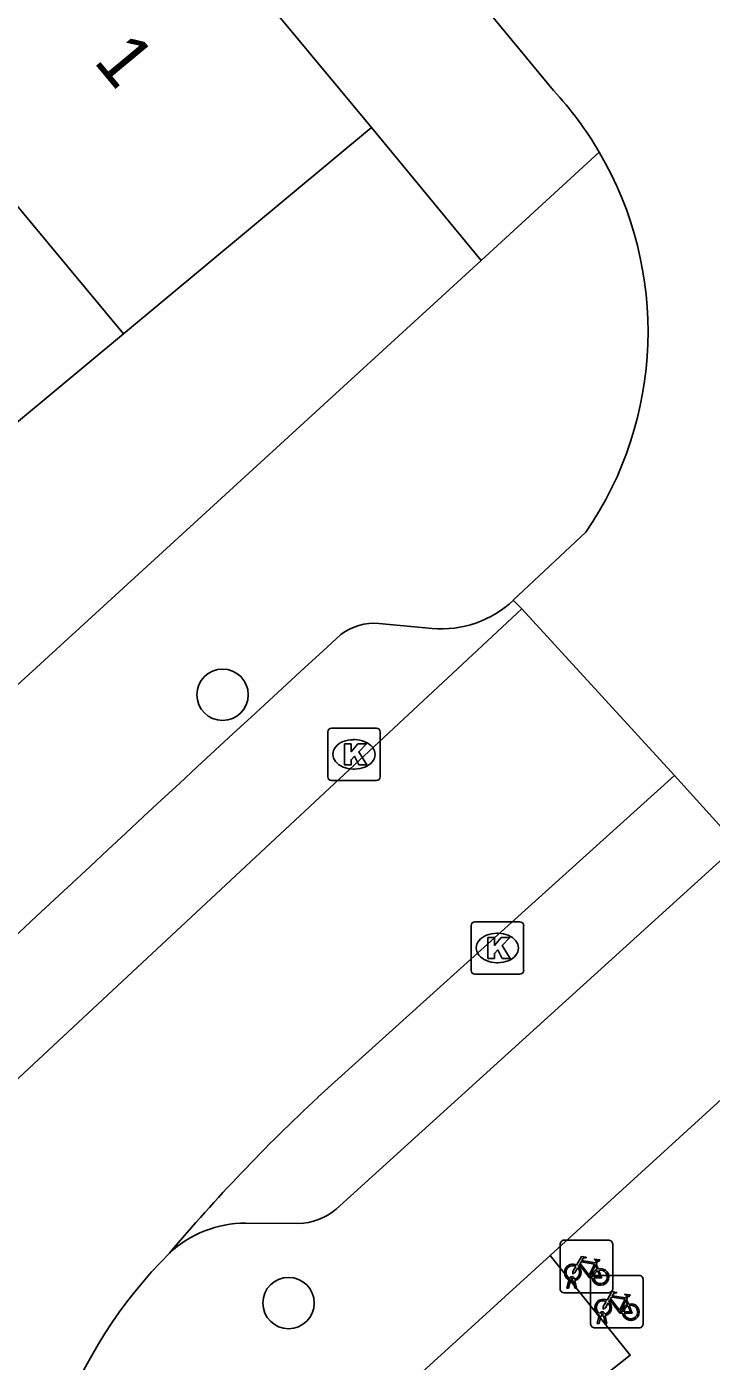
# Model space of a CAD drawing. Extents: x 159040 to 160094, y 381214 to 382518.
# Drawn here: x 159725.32 to 159738.35, y 381904.94 to 381930.35 of the extents above; entities that cross this region are included whole.
import ezdxf

# ---------------------------------------------------------------- set-up
doc = ezdxf.new("R2010")
doc.units = 0
for name, color, linetype in [('IMGEO_Boom', 7, 'Continuous'), ('IMGEO_Fietsenrek', 7, 'Continuous'), ('IMGEO_Kolk', 7, 'Continuous'), ('IMGEO_Pand', 7, 'Continuous'), ('IMGEO_Pand_nummerreeks', 7, 'Continuous'), ('IMGEO_Rijbaan_lokaal_open', 7, 'Continuous'), ('IMGEO_Voetpad_open', 7, 'Continuous')]:
    doc.layers.add(name, color=color, linetype=linetype)

msp = doc.modelspace()

# ---------------------------------------------------------------- linework, layer by layer
at = {"layer": 'IMGEO_Boom'}
for centre in [(159729.052, 381917.631), (159730.308, 381906.05)]:
    msp.add_circle(centre, 0.489, dxfattribs=at)
at = {"layer": 'IMGEO_Fietsenrek'}
for p, q in [((159735.475, 381906.321), (159735.475, 381907.162)), ((159735.475, 381907.162), (159735.475, 381906.321)), ((159735.55, 381907.246), (159736.391, 381907.246)), ((159736.391, 381907.246), (159735.55, 381907.246)), ((159736.475, 381907.171), (159736.475, 381906.33)), ((159736.475, 381906.33), (159736.475, 381907.171)), ((159736.162, 381906.795), (159736.198, 381906.7)), ((159735.602, 381906.33), (159735.641, 381906.49)), ((159735.636, 381906.33), (159735.602, 381906.33)), ((159735.671, 381906.478), (159735.636, 381906.33)), ((159735.713, 381906.502), (159735.712, 381906.506)), ((159735.754, 381906.33), (159735.72, 381906.472)), ((159735.744, 381906.513), (159735.745, 381906.506)), ((159735.752, 381906.476), (159735.787, 381906.33)), ((159735.787, 381906.33), (159735.754, 381906.33)), ((159736.053, 381905.652), (159736.053, 381906.493)), ((159736.053, 381906.493), (159736.053, 381905.652)), ((159736.128, 381906.577), (159736.969, 381906.577)), ((159736.969, 381906.577), (159736.128, 381906.577)), ((159737.053, 381906.502), (159737.053, 381905.661)), ((159737.053, 381905.661), (159737.053, 381906.502)), ((159736.4, 381906.246), (159735.559, 381906.246)), ((159735.559, 381906.246), (159736.4, 381906.246)), ((159736.74, 381906.126), (159736.776, 381906.031)), ((159736.18, 381905.661), (159736.219, 381905.821)), ((159736.291, 381905.833), (159736.29, 381905.837)), ((159736.322, 381905.844), (159736.323, 381905.837)), ((159736.978, 381905.577), (159736.137, 381905.577)), ((159736.137, 381905.577), (159736.978, 381905.577)), ((159736.214, 381905.661), (159736.18, 381905.661)), ((159736.249, 381905.809), (159736.214, 381905.661)), ((159736.332, 381905.661), (159736.298, 381905.803)), ((159736.33, 381905.807), (159736.365, 381905.661)), ((159736.365, 381905.661), (159736.332, 381905.661))]:
    msp.add_line(p, q, dxfattribs=at)
for points in [[(159735.788, 381906.772), (159735.883, 381906.936), (159735.969, 381906.922), (159735.971, 381906.913), (159735.915, 381906.902), (159735.888, 381906.857), (159736.144, 381906.816)], [(159736.131, 381906.791), (159735.874, 381906.832), (159735.857, 381906.803), (159736.024, 381906.583), (159736.131, 381906.791)], [(159736.144, 381906.816), (159736.169, 381906.865), (159736.163, 381906.869), (159736.14, 381906.873), (159736.128, 381906.88), (159736.127, 381906.883), (159736.129, 381906.888), (159736.224, 381906.873), (159736.226, 381906.863), (159736.216, 381906.85), (159736.204, 381906.844), (159736.19, 381906.85), (159736.162, 381906.795)], [(159735.809, 381906.72), (159735.757, 381906.63), (159735.717, 381906.605), (159735.718, 381906.652), (159735.773, 381906.746)], [(159736.084, 381906.528), (159736.034, 381906.528), (159735.843, 381906.779), (159735.824, 381906.747)], [(159736.179, 381906.693), (159736.149, 381906.77), (159736.04, 381906.552), (159736.083, 381906.552)], [(159736.113, 381906.552), (159736.233, 381906.551), (159736.189, 381906.665)], [(159736.209, 381906.672), (159736.264, 381906.527), (159736.114, 381906.527)], [(159736.387, 381906.051), (159736.335, 381905.961), (159736.295, 381905.936), (159736.296, 381905.983), (159736.351, 381906.077)], [(159736.366, 381906.103), (159736.461, 381906.267), (159736.547, 381906.253), (159736.549, 381906.244), (159736.493, 381906.233), (159736.466, 381906.188), (159736.722, 381906.147)], [(159736.662, 381905.859), (159736.612, 381905.859), (159736.421, 381906.11), (159736.402, 381906.078)], [(159736.709, 381906.122), (159736.452, 381906.163), (159736.435, 381906.134), (159736.602, 381905.914), (159736.709, 381906.122)], [(159736.757, 381906.024), (159736.727, 381906.101), (159736.618, 381905.883), (159736.661, 381905.883)], [(159736.722, 381906.147), (159736.747, 381906.196), (159736.741, 381906.2), (159736.718, 381906.204), (159736.706, 381906.211), (159736.705, 381906.214), (159736.707, 381906.219), (159736.802, 381906.204), (159736.804, 381906.194), (159736.794, 381906.181), (159736.782, 381906.175), (159736.768, 381906.181), (159736.74, 381906.126)], [(159736.691, 381905.883), (159736.811, 381905.882), (159736.767, 381905.996)], [(159736.787, 381906.003), (159736.842, 381905.858), (159736.692, 381905.858)]]:
    msp.add_lwpolyline(points, dxfattribs=at)
for centre, radius, start, end in [((159735.553, 381907.168), 0.0779, 92.4484, 184.2845), ((159735.553, 381907.168), 0.0779, 92.4484, 184.2845), ((159736.397, 381907.168), 0.0779, 2.4484, 94.2845), ((159736.397, 381907.168), 0.0779, 2.4484, 94.2845), ((159735.715, 381906.631), 0.159, 62.6766, 242.1369), ((159735.715, 381906.631), 0.129, 63.3192, 238.903), ((159735.715, 381906.631), 0.129, 283.6043, 43.4302), ((159735.715, 381906.631), 0.159, 283.5766, 46.6042), ((159736.242, 381906.547), 0.159, 113.3408, 178.3217), ((159736.242, 381906.547), 0.159, 187.0065, 105.7708), ((159736.242, 381906.547), 0.129, 113.923, 177.9556), ((159736.242, 381906.547), 0.129, 188.6715, 104.5883), ((159735.695, 381906.502), 0.0499, 12.8025, 158.6934), ((159735.715, 381906.631), 0.159, 253.9967, 271.7867), ((159735.695, 381906.502), 0.0174, 12.8025, 163.4502), ((159735.715, 381906.631), 0.129, 253.415, 269.0204), ((159736.131, 381906.499), 0.0779, 92.4484, 184.2845), ((159736.131, 381906.499), 0.0779, 92.4484, 184.2845), ((159736.397, 381906.324), 0.0779, 272.4484, 4.2845), ((159736.397, 381906.324), 0.0779, 272.4484, 4.2845), ((159736.975, 381906.499), 0.0779, 2.4484, 94.2845), ((159736.975, 381906.499), 0.0779, 2.4484, 94.2845), ((159735.553, 381906.324), 0.0779, 182.4484, 274.2845), ((159735.553, 381906.324), 0.0779, 182.4484, 274.2845), ((159736.293, 381905.962), 0.159, 62.6766, 242.1369), ((159736.293, 381905.962), 0.129, 63.3192, 238.903), ((159736.293, 381905.962), 0.159, 283.5766, 46.6042), ((159736.273, 381905.833), 0.0499, 12.8025, 158.6934), ((159736.273, 381905.833), 0.0174, 12.8025, 163.4502), ((159736.293, 381905.962), 0.129, 253.415, 269.0204), ((159736.293, 381905.962), 0.129, 283.6043, 43.4302), ((159736.82, 381905.878), 0.159, 113.3408, 178.3217), ((159736.82, 381905.878), 0.159, 187.0065, 105.7708), ((159736.82, 381905.878), 0.129, 113.923, 177.9556), ((159736.82, 381905.878), 0.129, 188.6715, 104.5883), ((159736.131, 381905.655), 0.0779, 182.4484, 274.2845), ((159736.131, 381905.655), 0.0779, 182.4484, 274.2845), ((159736.293, 381905.962), 0.159, 253.9967, 271.7867), ((159736.975, 381905.655), 0.0779, 272.4484, 4.2845), ((159736.975, 381905.655), 0.0779, 272.4484, 4.2845)]:
    msp.add_arc(centre, radius, start, end, dxfattribs=at)
at = {"layer": 'IMGEO_Kolk'}
for p, q in [((159731.126, 381916.997), (159731.978, 381916.997)), ((159731.051, 381916.071), (159731.051, 381916.923)), ((159731.539, 381916.777), (159731.564, 381916.777)), ((159732.052, 381916.923), (159732.052, 381916.071)), ((159731.978, 381915.997), (159731.126, 381915.997)), ((159731.562, 381916.217), (159731.537, 381916.217)), ((159733.779, 381912.384), (159733.779, 381913.236)), ((159733.854, 381913.31), (159734.706, 381913.31)), ((159734.78, 381913.236), (159734.78, 381912.384)), ((159734.267, 381913.09), (159734.292, 381913.09)), ((159734.29, 381912.53), (159734.265, 381912.53)), ((159734.706, 381912.31), (159733.854, 381912.31))]:
    msp.add_line(p, q, dxfattribs=at)
for points in [[(159731.126, 381916.997), (159731.978, 381916.997)], [(159731.051, 381916.071), (159731.051, 381916.923)], [(159732.052, 381916.923), (159732.052, 381916.071)], [(159731.372, 381916.697), (159731.495, 381916.697), (159731.495, 381916.546), (159731.625, 381916.697), (159731.789, 381916.697), (159731.643, 381916.546), (159731.796, 381916.297), (159731.644, 381916.297), (159731.559, 381916.461), (159731.495, 381916.394), (159731.495, 381916.297), (159731.372, 381916.297), (159731.372, 381916.697)], [(159731.978, 381915.997), (159731.126, 381915.997)], [(159733.779, 381912.384), (159733.779, 381913.236)], [(159733.854, 381913.31), (159734.706, 381913.31)], [(159734.78, 381913.236), (159734.78, 381912.384)], [(159734.1, 381913.01), (159734.223, 381913.01), (159734.223, 381912.859), (159734.353, 381913.01), (159734.517, 381913.01), (159734.371, 381912.859), (159734.524, 381912.61), (159734.372, 381912.61), (159734.287, 381912.774), (159734.223, 381912.707), (159734.223, 381912.61), (159734.1, 381912.61), (159734.1, 381913.01)], [(159734.706, 381912.31), (159733.854, 381912.31)]]:
    msp.add_lwpolyline(points, dxfattribs=at)
for centre, start, end in [((159731.128, 381916.921), 91.552, 178.448), ((159731.128, 381916.921), 91.552, 178.448), ((159731.976, 381916.921), 1.552, 88.448), ((159731.976, 381916.921), 1.552, 88.448), ((159731.128, 381916.073), 181.552, 268.448), ((159731.128, 381916.073), 181.552, 268.448), ((159731.976, 381916.073), 271.552, 358.448), ((159731.976, 381916.073), 271.552, 358.448), ((159733.856, 381913.234), 91.552, 178.448), ((159733.856, 381913.234), 91.552, 178.448), ((159734.704, 381913.234), 1.552, 88.448), ((159734.704, 381913.234), 1.552, 88.448), ((159733.856, 381912.386), 181.552, 268.448), ((159733.856, 381912.386), 181.552, 268.448), ((159734.704, 381912.386), 271.552, 358.448), ((159734.704, 381912.386), 271.552, 358.448)]:
    msp.add_arc(centre, 0.0765, start, end, dxfattribs=at)
for centre, major_axis, ratio, start_param, end_param in [((159731.538, 381916.497), (-0.387, 0.002), 0.722429, 4.712389, 7.853982), ((159731.563, 381916.497), (-0.39, 0.002), 0.717154, 1.570796, 4.712389), ((159734.266, 381912.81), (-0.387, 0.002), 0.722429, 4.712389, 7.853982), ((159734.291, 381912.81), (-0.39, 0.002), 0.717154, 1.570796, 4.712389)]:
    msp.add_ellipse(centre, major_axis=major_axis, ratio=ratio, start_param=start_param, end_param=end_param, dxfattribs=at)
at = {"layer": 'IMGEO_Pand'}
for points in [[(159726.52, 381934.891), (159731.888, 381928.431)], [(159721.798, 381930.967), (159727.165, 381924.507)], [(159731.888, 381928.431), (159727.165, 381924.507)], [(159727.165, 381924.507), (159722.56, 381920.68)]]:
    msp.add_lwpolyline(points, dxfattribs=at)
at = {"layer": 'IMGEO_Rijbaan_lokaal_open'}
for points in [[(159735.345, 381929.139), (159734.047, 381930.71)], [(159734.581, 381919.43), (159735.964, 381920.728)], [(159734.581, 381919.43), (159734.748, 381919.266)], [(159734.748, 381919.266), (159721.416, 381906.835), (159704.334, 381890.107)], [(159734.748, 381919.266), (159737.651, 381916.094)], [(159730.867, 381909.969), (159737.651, 381916.094)], [(159737.651, 381916.094), (159738.848, 381914.771)]]:
    msp.add_lwpolyline(points, dxfattribs=at)
for centre, radius, start, end in [((159730.469, 381924.607), 6.657, 30.2727, 42.9038), ((159730.392, 381924.546), 6.755, 325.5857, 30.393), ((159754.274, 381884.845), 34.338, 132.9738, 139.8148), ((159734.563, 381900.518), 9.197, 135.1668, 183.9559)]:
    msp.add_arc(centre, radius, start, end, dxfattribs=at)
at = {"layer": 'IMGEO_Voetpad_open'}
for points in [[(159733.97, 381925.903), (159731.888, 381928.431)], [(159733.97, 381925.903), (159736.218, 381927.963)], [(159669.087, 381861.079), (159673.142, 381865.54), (159686.348, 381879.508), (159698.411, 381891.866), (159710.875, 381904.23), (159719.353, 381912.382), (159724.085, 381916.847), (159733.97, 381925.903)], [(159732.026, 381918.991), (159733.039, 381918.895)], [(159738.848, 381914.771), (159731.211, 381907.839)], [(159735.282, 381906.952), (159738.616, 381909.996)], [(159730.492, 381907.563), (159729.491, 381907.572)], [(159735.282, 381906.952), (159736.807, 381905.056), (159731.419, 381900.793), (159740.485, 381889.477), (159738.999, 381888.305), (159727.928, 381898.616), (159729.499, 381901.679)], [(159729.499, 381901.679), (159735.282, 381906.952)]]:
    msp.add_lwpolyline(points, dxfattribs=at)
for centre, radius, start, end in [((159733.212, 381920.887), 2, 265.0496, 313.2191), ((160268.192, 381333.437), 794.276, 132.527832, 134.671689), ((159731.935, 381917.966), 1.029, 84.9294, 127.9011), ((159730.471, 381908.693), 1.131, 271.0878, 310.9124), ((159729.5, 381905.42), 2.152, 90.2351, 132.6848)]:
    msp.add_arc(centre, radius, start, end, dxfattribs=at)

# ---------------------------------------------------------------- texts
at = {"layer": 'IMGEO_Pand_nummerreeks'}
msp.add_text('1', height=1, rotation=309.7252, dxfattribs=at).set_placement((159726.579, 381929.689))

doc.saveas('drawing.dxf')
